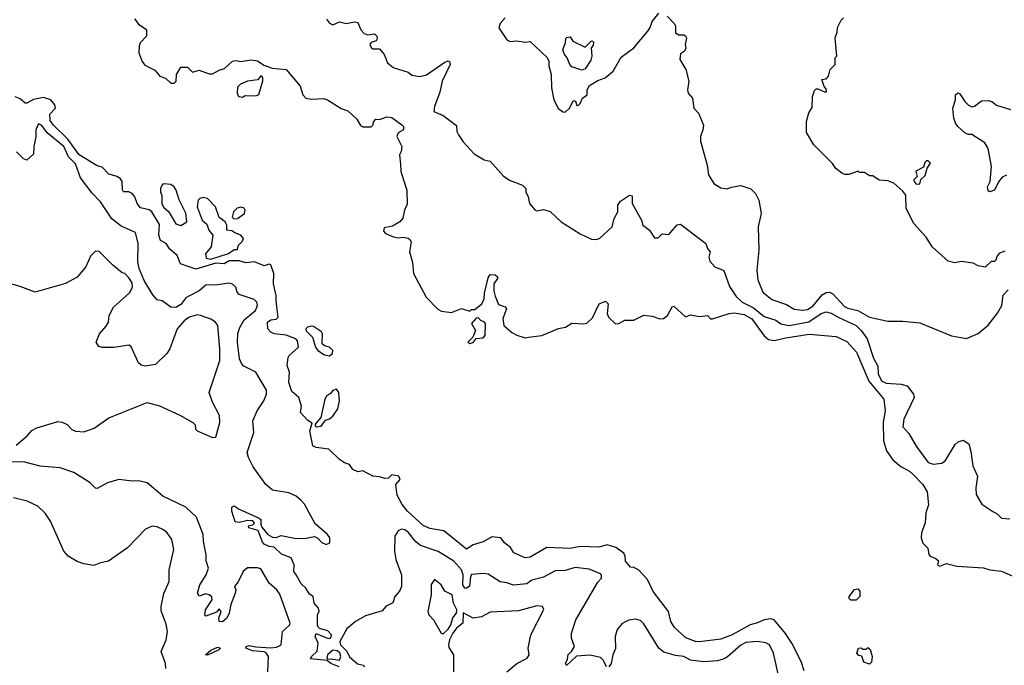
# Model space of a CAD drawing. Extents: x 2239805 to 2396427, y 665731 to 772158.
# Tile 292 of 326: x 2355882 to 2361771, y 744393 to 748253. Entities that reach past the tile are written whole.
import ezdxf

# ---------------------------------------------------------------- set-up
doc = ezdxf.new("R2010")
doc.units = 0

msp = doc.modelspace()

# ---------------------------------------------------------------- linework, layer by layer
at = {"layer": '0CON05XD'}
for points in [[(2356568.3, 748258.3), (2356593.8, 748223.8), (2356640, 748195), (2356640, 748155), (2356603.3, 748115), (2356596.2, 748095), (2356594.3, 748055), (2356615, 748003.3), (2356631.3, 747981.3), (2356690.8, 747950.8), (2356720, 747915), (2356753.8, 747903.8), (2356785, 747873.8), (2356805, 747873.3), (2356817.5, 747885), (2356820, 747925), (2356845, 747970), (2356885, 747970), (2356915, 747940), (2356955, 747952.5), (2357015, 747930), (2357035, 747928.8), (2357075, 747952.5), (2357107.5, 747962.5), (2357155, 748005.8), (2357175, 748009.2), (2357205, 748004), (2357266.7, 748013.3), (2357305, 748008), (2357341.7, 747981.7), (2357393, 747963), (2357475, 747955.6), (2357560, 747855), (2357576.2, 747805), (2357593.3, 747785), (2357625, 747778.1), (2357701.7, 747781.7), (2357722.5, 747775), (2357805, 747722.5), (2357845, 747708), (2357899.3, 747659.3), (2357920.7, 747620.7), (2357935, 747612.5), (2357985, 747613.3), (2357996.1, 747623.9), (2357998.3, 747641.7), (2358011.7, 747658.3), (2358035, 747657.5), (2358077, 747673), (2358107.7, 747667.7), (2358167.5, 747625), (2358176.7, 747615), (2358177.5, 747595), (2358145, 747577.5), (2358137.5, 747555), (2358166.7, 747495), (2358163.3, 747465), (2358153.3, 747445), (2358160.3, 747389.7)], [(2357716.1, 748256.1), (2357735, 748232.5), (2357755, 748223.3), (2357795, 748240), (2357835, 748231.2), (2357885, 748240), (2357905, 748236.2), (2357923, 748193), (2357941.7, 748171.7), (2357965, 748163.3), (2358005, 748168.8), (2358018, 748155), (2358020.7, 748139.3), (2358015, 748127.5), (2357985, 748116.7), (2357976.7, 748105), (2357985, 748086.7), (2357995, 748080), (2358035, 748080), (2358062.5, 748045), (2358082.5, 747995), (2358115, 747967.5), (2358205, 747940), (2358227.5, 747922.5), (2358275, 747913.8), (2358315, 747924), (2358425, 747998.8), (2358445, 748007.5), (2358453, 748003), (2358456.7, 747985), (2358408.8, 747885), (2358395, 747820), (2358362.5, 747735), (2358360, 747705), (2358415, 747680), (2358495, 747620), (2358497.5, 747585), (2358507.5, 747565), (2358533.6, 747523.6), (2358600.7, 747450.7), (2358660, 747415), (2358695, 747406.7), (2358775, 747317.5), (2358815, 747292.5), (2358890, 747265), (2358910, 747245), (2358910, 747225), (2358923.9, 747193.9), (2358931.2, 747155), (2358965, 747114), (2358975, 747110), (2359015, 747118.8), (2359055, 747106.7), (2359120, 747045), (2359235, 746974), (2359301.2, 746941.2), (2359335, 746940), (2359352.3, 746947.7), (2359426.7, 747015), (2359437.5, 747065), (2359460, 747105), (2359460, 747145), (2359475, 747167.5), (2359530, 747205), (2359545, 747200), (2359546, 747155), (2359602, 747055), (2359610, 747025), (2359650, 746995), (2359679.3, 746949.3), (2359700.7, 746949.3), (2359725, 746972.5), (2359765, 746970), (2359815, 747026.2), (2359835, 747031.2), (2359985.6, 746915.6), (2359995.7, 746885), (2360012, 746865), (2360003.2, 746833.2), (2360009.1, 746809.1), (2360040, 746775), (2360093, 746753), (2360127.3, 746657.3), (2360168.3, 746598.3), (2360204, 746565), (2360271, 746531), (2360335, 746478.5), (2360405, 746457.5), (2360435.5, 746435.5), (2360485, 746424.7), (2360602.2, 746447.8), (2360675, 746496.2), (2360705, 746506.7), (2360735, 746499.4), (2360782.4, 746472.4), (2360885, 746425.5), (2360915.5, 746395), (2360950.9, 746345), (2360989.1, 746229.1), (2361015, 746182.5), (2361017.5, 746135), (2361036, 746095), (2361065, 746080), (2361153.6, 746073.6), (2361190, 746065), (2361227.5, 746015), (2361232.5, 745995), (2361170.8, 745865), (2361165, 745820), (2361199.7, 745779.7), (2361245, 745703.8), (2361315, 745606.2), (2361345, 745596.7), (2361397.7, 745602.3), (2361416.7, 745615), (2361477, 745713), (2361495, 745730), (2361525, 745740), (2361558.3, 745718.3), (2361571.7, 745671.7), (2361582.5, 745585), (2361610, 745525), (2361600, 745455), (2361603.6, 745413.6), (2361637, 745357), (2361703.3, 745313.3), (2361729.3, 745299.3), (2361755, 745272.5), (2361805, 745270)], [(2358786.7, 748265), (2358755, 748230), (2358747.5, 748205), (2358795, 748132.5), (2358815, 748122.5), (2358855, 748127.5), (2358905, 748120), (2358935, 748122.5), (2359036.4, 748026.4), (2359046.4, 748006.4), (2359047, 747977), (2359060, 747925), (2359063.3, 747845), (2359077.5, 747775), (2359105, 747720), (2359133, 747703), (2359145, 747700), (2359170, 747725), (2359195, 747770), (2359207, 747767), (2359215, 747740), (2359225, 747742.5), (2359235, 747752.5), (2359247.5, 747785), (2359276.2, 747805), (2359276.7, 747835), (2359290.5, 747859.5), (2359339.3, 747890.7), (2359383.6, 747906.4), (2359432.5, 747945), (2359480.5, 748029.5), (2359555.7, 748084.3), (2359640, 748185), (2359653.9, 748206.1), (2359665, 748242.5), (2359705, 748292.5)], [(2359754.2, 748274.2), (2359797.7, 748227.7), (2359803.8, 748215), (2359804.2, 748174.2), (2359825, 748163.3), (2359855, 748162.5), (2359865, 748157.5), (2359870, 748145), (2359863.3, 748105), (2359866.4, 748083.6), (2359857.5, 748065), (2359835, 748050), (2359830, 748015), (2359866.7, 747955), (2359883.8, 747885), (2359876.7, 747835), (2359880, 747815), (2359906.7, 747785), (2359913.8, 747725), (2359941.2, 747695), (2359972, 747622), (2359968.8, 747595), (2359953.3, 747555), (2359953.6, 747526.4), (2359993, 747383), (2360002.5, 747325), (2360033.6, 747273.6), (2360075, 747247.5), (2360113, 747243), (2360137, 747253), (2360195, 747262.5), (2360255, 747242.5), (2360282.5, 747215), (2360302.5, 747175), (2360316.2, 747095), (2360298.8, 747015), (2360302.9, 746875), (2360291.4, 746755), (2360297.3, 746697.3), (2360326.7, 746625), (2360380.7, 746580.7), (2360468.8, 746551.2), (2360515, 746522.5), (2360565, 746516.9), (2360595, 746520), (2360625, 746541.4), (2360681.8, 746608.2), (2360705, 746622.5), (2360725, 746624.5), (2360745, 746614.4), (2360815, 746539.5), (2360835, 746529.1), (2360895.6, 746515.6), (2360965, 746474), (2361075, 746450), (2361165, 746450), (2361265, 746440), (2361455, 746362.5), (2361545, 746346.7), (2361615, 746376.7), (2361675, 746427.5), (2361730.7, 746499.3), (2361756.7, 746545), (2361763.8, 746606.2), (2361795, 746637.5)], [(2361775, 746870), (2361741.7, 746858.3), (2361728.3, 746841.7), (2361720, 746815), (2361711.7, 746808.3), (2361693, 746807), (2361657, 746773), (2361615, 746782.5), (2361585, 746797.5), (2361515, 746807.5), (2361475, 746800), (2361435, 746810), (2361340, 746895), (2361303, 746953), (2361230, 747035), (2361183.3, 747125), (2361182.5, 747205), (2361165, 747227.5), (2361110, 747275), (2361075, 747290), (2361023, 747293), (2360985, 747320), (2360965, 747320), (2360935, 747340), (2360905, 747340), (2360897.5, 747347.5), (2360841.7, 747328.3), (2360818.3, 747328.3), (2360800, 747335), (2360763.6, 747363.6), (2360743, 747393), (2360632.5, 747505), (2360588.3, 747578.3), (2360587.5, 747645), (2360603, 747697), (2360621.7, 747728.3), (2360623.3, 747795), (2360635, 747830), (2360645, 747840), (2360655, 747840), (2360695, 747822.5), (2360707, 747823), (2360705, 747840), (2360693, 747853), (2360680, 747895), (2360705, 747900), (2360720, 747915), (2360730, 747955), (2360760, 747985), (2360760, 748025), (2360770, 748035), (2360760, 748145), (2360771.7, 748178.3), (2360773, 748207), (2360795, 748250), (2360810, 748265)], [(2359245, 747952.5), (2359185, 747972.5), (2359172.5, 747985), (2359157.5, 748025), (2359139.3, 748049.3), (2359130, 748075), (2359146.7, 748115), (2359148.3, 748141.7), (2359155, 748147.5), (2359175, 748150), (2359190, 748125), (2359265, 748090), (2359300, 748125), (2359307, 748127), (2359315, 748120), (2359311.7, 748098.3), (2359300, 748085), (2359303.8, 748035), (2359297.7, 748012.3), (2359265, 747960), (2359245, 747952.5)], [(2357215, 747790), (2357230.7, 747799.3), (2357295, 747797.5), (2357313, 747807), (2357337, 747887), (2357337, 747907), (2357330, 747915), (2357325, 747917.5), (2357307, 747893), (2357244.2, 747885.8), (2357203, 747867), (2357185, 747850), (2357182.5, 747815), (2357190, 747795), (2357215, 747790)], [(2360575, 744360), (2360555.9, 744415.9), (2360500.6, 744525), (2360463, 744583), (2360393.8, 744665), (2360375, 744671.9), (2360335, 744665.6), (2360295, 744646.5), (2360251.2, 744635), (2360143.8, 744575), (2360075, 744550), (2359945.7, 744534.3), (2359925, 744535.7), (2359866.8, 744556.8), (2359798.5, 744618.5), (2359777.1, 744655), (2359763.3, 744715), (2359670, 744835), (2359637.3, 744907.3), (2359583.6, 744963.6), (2359555, 744977.5), (2359535, 744980), (2359506.2, 745015), (2359503.8, 745045), (2359495, 745063.3), (2359448, 745098), (2359395, 745113.1), (2359345, 745100.6), (2359235, 745103.8), (2359175, 745090.8), (2359035, 745096.7), (2358935, 745039.2), (2358906, 745036), (2358837.5, 745065), (2358817.7, 745097.7), (2358782.5, 745125), (2358760, 745155), (2358705, 745161.2), (2358655, 745132), (2358595, 745113.8), (2358555, 745088.6), (2358418, 745198), (2358335, 745211.5), (2358295, 745230), (2358200.8, 745315), (2358169.2, 745355), (2358140.7, 745410.7), (2358132.5, 745475), (2358156.7, 745505), (2358150, 745525), (2358108.3, 745531.7), (2358087, 745513), (2358065, 745510), (2358035, 745520), (2357995, 745523.8), (2357935, 745556.7), (2357905, 745550), (2357874.5, 745564.5), (2357855, 745593.8), (2357825, 745602.9), (2357795, 745622.9), (2357731.2, 745685), (2357655, 745696), (2357636.2, 745706.2), (2357617.5, 745795), (2357631.7, 745841.7), (2357605, 745857.5), (2357562.5, 745905), (2357567, 745943), (2357550.8, 745995), (2357509.5, 746029.5), (2357491.4, 746085), (2357496.2, 746145), (2357481.2, 746185), (2357487, 746233), (2357493.6, 746246.4), (2357548.8, 746295), (2357543, 746333), (2357533.3, 746345), (2357475, 746366.7), (2357404.2, 746374.2), (2357384.2, 746384.2), (2357365.9, 746405.9), (2357364.6, 746445.4), (2357385, 746458.9), (2357415, 746462.5), (2357427.5, 746475), (2357415, 746570), (2357416.5, 746605), (2357400, 746675), (2357401.9, 746735), (2357385, 746788), (2357375, 746790.8), (2357345, 746782.2), (2357285.8, 746805.8), (2357235, 746800), (2357195, 746811.2), (2357135, 746811.2), (2357105, 746794.2), (2357055, 746797.5), (2356935, 746762.5), (2356843.6, 746793.6), (2356823, 746843), (2356780.5, 746880.5), (2356757.5, 746915), (2356723.9, 746933.9), (2356713.8, 746965), (2356718.3, 747028.3), (2356672.5, 747105), (2356656.7, 747116.7), (2356605, 747128.8), (2356583.8, 747155), (2356570, 747195), (2356554.7, 747214.7), (2356535, 747223.6), (2356503.3, 747225), (2356497.1, 747237.1), (2356495.5, 747285), (2356485, 747302.5), (2356465, 747315.6), (2356415, 747330), (2356375, 747370.8), (2356345, 747378.8), (2356238.1, 747445), (2356169.3, 747539.3), (2356085, 747623.1), (2356065, 747651.2), (2356061.5, 747688.5), (2356095.6, 747724.4), (2356093.1, 747745), (2356067.5, 747775), (2356025, 747788.8), (2355965, 747775.5), (2355924.5, 747754.5), (2355913.8, 747755), (2355885, 747780.8), (2355855, 747792.9)], [(2361785, 747323.8), (2361758.3, 747311.7), (2361736.4, 747283.6), (2361712.5, 747235), (2361685, 747223.3), (2361675, 747230), (2361670, 747255), (2361687.5, 747285), (2361694.2, 747375), (2361674.1, 747484.1), (2361655, 747516.7), (2361576.8, 747566.8), (2361555, 747567.5), (2361535, 747577.5), (2361494.1, 747614.1), (2361480, 747635), (2361468.8, 747665), (2361464, 747725), (2361478.8, 747775), (2361480, 747805), (2361493.6, 747816.4), (2361505, 747810), (2361535, 747763.3), (2361555, 747743.8), (2361577, 747733), (2361593.6, 747736.4), (2361635, 747767.5), (2361675, 747771.2), (2361697.5, 747765), (2361725, 747743.3), (2361807.3, 747717.3)], [(2357793.6, 744383.6), (2357743.9, 744403.9), (2357721.7, 744421.7), (2357621.7, 744431.7), (2357627.5, 744445), (2357661.7, 744478.3), (2357666.7, 744525), (2357650, 744565), (2357655, 744582.5), (2357727, 744553), (2357743, 744557), (2357747.5, 744575), (2357725, 744600), (2357675, 744612.5), (2357669.3, 744619.3), (2357664.2, 744634.2), (2357664, 744695), (2357673, 744717), (2357670, 744735), (2357643.3, 744765), (2357637.5, 744805), (2357615, 744819.2), (2357593.5, 744855), (2357565, 744881.4), (2357535.6, 744935), (2357520.8, 744955), (2357523.1, 744995), (2357505.6, 745035.6), (2357448.2, 745058.2), (2357405, 745100), (2357375, 745103.3), (2357345, 745117.5), (2357335, 745130), (2357308.8, 745198.8), (2357252.5, 745215), (2357250, 745225), (2357255, 745230), (2357277, 745233), (2357287, 745243), (2357276.1, 745256.1), (2357245, 745260), (2357195, 745247.5), (2357170.7, 745250.7), (2357150, 745315), (2357150.7, 745339.3), (2357165, 745346.7), (2357195, 745327.5), (2357315, 745273.3), (2357323.3, 745265), (2357323.3, 745235), (2357330, 745220), (2357366.1, 745176.1), (2357395, 745158.8), (2357415, 745158), (2357445, 745169.2), (2357535, 745150.8), (2357595, 745153.3), (2357645, 745163.3), (2357665, 745153.3), (2357688.3, 745128.3), (2357715, 745115.8), (2357736, 745125), (2357737.5, 745155), (2357723.8, 745175), (2357649.7, 745239.7), (2357586, 745356), (2357565, 745379.2), (2357535, 745404), (2357492.5, 745425), (2357395, 745441.2), (2357354.4, 745474.4), (2357279.1, 745579.1), (2357250, 745635), (2357242.5, 745665), (2357282.9, 745785), (2357276.2, 745855), (2357302.5, 745915), (2357342.9, 745975), (2357358.1, 746015), (2357357.6, 746037.6), (2357295, 746146.7), (2357222.4, 746182.4), (2357207.9, 746197.9), (2357197.1, 746225), (2357184.5, 746325), (2357186.6, 746376.6), (2357197.7, 746412.3), (2357225, 746458.9), (2357292.5, 746515), (2357304.2, 746545), (2357300, 746565), (2357285, 746580), (2357195, 746610), (2357182, 746625), (2357174.3, 746655), (2357155, 746671.9), (2357135, 746678.6), (2357065, 746667.8), (2356995, 746665.5), (2356955, 746633.1), (2356897.3, 746602.7), (2356875, 746590.8), (2356845, 746550), (2356815, 746532.5), (2356785, 746533.8), (2356735, 746573.3), (2356705, 746578.8), (2356678.6, 746608.6), (2356627.1, 746695), (2356596.2, 746765), (2356589.2, 746805), (2356590.4, 746915), (2356575, 746981.2), (2356489.1, 747019.1), (2356433, 747063), (2356365.6, 747165), (2356315, 747216.4), (2356245, 747308.6), (2356215, 747391.9), (2356174.2, 747434.2), (2356145, 747495.4), (2356046.5, 747576.5), (2356015, 747620.8), (2355995, 747630), (2355977.5, 747595), (2355978.6, 747555), (2355965.8, 747495), (2355965, 747450), (2355925, 747412.5), (2355905, 747421.2), (2355863, 747463)], [(2358160.3, 747389.7), (2358162.2, 747345), (2358197.1, 747235), (2358199.1, 747150.9), (2358183.3, 747115), (2358173, 747067), (2358155.9, 747044.1), (2358111.7, 747018.3), (2358061.7, 747008.3), (2358058.3, 746988.3), (2358070, 746975), (2358117.5, 746955), (2358145, 746948.8), (2358175, 746952.5), (2358205, 746947.5), (2358215, 746940), (2358222.5, 746925), (2358213.3, 746865), (2358231.7, 746801.7), (2358237.5, 746735), (2358312.5, 746595), (2358383.6, 746523.6), (2358405, 746510), (2358465, 746502.5), (2358525, 746527.5), (2358575, 746510), (2358585, 746520), (2358605, 746520), (2358646.1, 746553.9), (2358660, 746585), (2358661.7, 746618.3), (2358685, 746710), (2358695, 746730), (2358725, 746727.5), (2358740, 746715), (2358740, 746705), (2358717.5, 746675), (2358717.5, 746632.5), (2358725, 746600), (2358745, 746550), (2358785, 746537.5), (2358793.3, 746525), (2358772.7, 746467.3), (2358778.6, 746425), (2358825, 746383.1), (2358855, 746367.1), (2358905, 746352), (2358925, 746355.8), (2359005, 746364.3), (2359105, 746407.5), (2359145.9, 746414.1), (2359185, 746438), (2359255, 746434), (2359275, 746438.8), (2359308.3, 746471.7), (2359348.8, 746555), (2359385, 746571.2), (2359401.2, 746555), (2359396.4, 746496.4), (2359403.3, 746475), (2359445, 746434.3), (2359465, 746436.2), (2359502.3, 746457.7), (2359555, 746456.2), (2359615, 746486.2), (2359665, 746480), (2359710, 746465), (2359732.3, 746467.7), (2359756.7, 746485), (2359783.8, 746536.2), (2359795, 746540), (2359865, 746476.7), (2359895, 746488.8), (2359947.8, 746477.8), (2359995, 746483.8), (2360014.3, 746464.3), (2360025, 746464), (2360125, 746497.5), (2360155, 746500), (2360215, 746491.5), (2360261.4, 746465), (2360334, 746364), (2360360.9, 746340.9), (2360395, 746335.7), (2360465, 746352.2), (2360605, 746372.2), (2360765, 746358.6), (2360830.3, 746330.3), (2360886.7, 746265), (2360961.8, 746091.8), (2361050, 745985), (2361059.6, 745915), (2361047.4, 745847.4), (2361048.1, 745735), (2361066.2, 745675), (2361105, 745622.5), (2361152.7, 745582.7), (2361203.3, 745555), (2361225, 745536.2), (2361283.3, 745475), (2361310.5, 745430.5), (2361317.7, 745352.3), (2361301.2, 745305), (2361298, 745245), (2361276.2, 745185), (2361273.8, 745155), (2361283.9, 745123.9), (2361313.9, 745093.9), (2361320, 745055), (2361327.5, 745045), (2361362.5, 745032.5), (2361378.3, 745018.3), (2361372, 744995), (2361385, 744986.7), (2361425, 745002.5), (2361486.4, 744986.4), (2361646.4, 744976.4), (2361683.9, 744963.9), (2361755, 744956), (2361817.7, 744927.7)], [(2361245, 747270), (2361265, 747272.5), (2361271.7, 747298.3), (2361298.3, 747321.7), (2361310, 747365), (2361330, 747395), (2361315, 747410), (2361305, 747410), (2361295, 747400), (2361288.3, 747371.7), (2361242.5, 747347.5), (2361250, 747315), (2361230, 747295), (2361232.5, 747285), (2361245, 747270)], [(2356845, 747023.3), (2356882.5, 747045), (2356875.8, 747095.8), (2356835.7, 747175.7), (2356818.8, 747235), (2356806.7, 747255), (2356785, 747268), (2356745, 747272.5), (2356733.6, 747266.4), (2356723.3, 747245), (2356723.6, 747223.6), (2356733, 747203), (2356732.7, 747152.7), (2356745, 747130), (2356773.8, 747103.8), (2356815, 747032.5), (2356845, 747023.3)], [(2357025, 746822.5), (2357130, 746855), (2357165, 746880), (2357185, 746880), (2357190, 746905), (2357212.4, 746927.6), (2357220, 746945), (2357205, 746965.7), (2357168.8, 746978.8), (2357151.7, 746991.7), (2357120, 746995), (2357120, 747025), (2357110, 747045), (2357075, 747070), (2357053.8, 747135), (2357005, 747183.8), (2356979.3, 747190.7), (2356960, 747185), (2356950, 747175), (2356943.8, 747135), (2356973.3, 747055), (2357000.7, 747030.7), (2357013.8, 746995), (2357037.5, 746965), (2357027.5, 746895), (2356993.6, 746853.6), (2356997, 746827), (2357025, 746822.5)], [(2357163, 747063), (2357185, 747063.8), (2357225.8, 747095), (2357230, 747115), (2357225, 747126.7), (2357205, 747132), (2357182.7, 747127.3), (2357160, 747105), (2357153, 747073), (2357163, 747063)], [(2355860.7, 745709.3), (2355927.5, 745765), (2355955, 745797.5), (2355985, 745813.3), (2356109.3, 745850.7), (2356135, 745847.5), (2356165, 745832.5), (2356193.6, 745803.6), (2356215, 745792.5), (2356265, 745790), (2356328.3, 745811.7), (2356416.1, 745873.9), (2356645, 745963.8), (2356717.5, 745945), (2356839.7, 745889.7), (2356916.7, 745845), (2356930.7, 745830.7), (2356933.3, 745805), (2356942.5, 745795), (2357035, 745756.2), (2357055, 745757.5), (2357079.2, 745845), (2357076.1, 745886.1), (2357035, 745966.7), (2357015.8, 746025), (2357078.1, 746215), (2357078.6, 746285), (2357066.7, 746425), (2357052.5, 746445), (2357025, 746463.3), (2356963.9, 746483.9), (2356945, 746488), (2356895.6, 746474.4), (2356865, 746452.5), (2356823.1, 746405), (2356780, 746285), (2356761.7, 746258.3), (2356695, 746192.5), (2356635, 746182.5), (2356608.3, 746188.3), (2356591.7, 746201.7), (2356548.3, 746298.3), (2356537, 746307), (2356445, 746293.3), (2356375, 746292.5), (2356355, 746300), (2356340, 746325), (2356360, 746375), (2356399.3, 746420.7), (2356412.5, 746445), (2356417.5, 746485), (2356442.5, 746535), (2356539.3, 746620.7), (2356557.5, 746655), (2356555, 746680), (2356535, 746710), (2356510, 746735), (2356495, 746740), (2356440, 746785), (2356356.7, 746866.7), (2356335, 746870), (2356305, 746840), (2356277.5, 746775), (2356225, 746713.3), (2356155, 746676.7), (2355975, 746623.3), (2355885, 746657.5), (2355725, 746702.5)], [(2357735, 746244.3), (2357753.2, 746256.8), (2357755.7, 746275), (2357735, 746296), (2357704.4, 746304.4), (2357692, 746315), (2357692.9, 746375), (2357687.4, 746387.4), (2357638.9, 746418.9), (2357625, 746421.9), (2357603.8, 746415), (2357594.2, 746405), (2357595, 746392.5), (2357633.1, 746355), (2357650.6, 746295), (2357664.6, 746274.6), (2357705, 746250), (2357735, 746244.3)], [(2358575, 746317.5), (2358595, 746323.3), (2358613, 746347), (2358655, 746351.2), (2358666.2, 746365), (2358667.5, 746435), (2358662.5, 746445), (2358640, 746455), (2358625, 746470), (2358611.7, 746468.3), (2358583.6, 746436.4), (2358607.5, 746395), (2358592.5, 746355), (2358562.5, 746325), (2358575, 746317.5)], [(2357658.3, 745818.3), (2357685, 745822.5), (2357711.2, 745858.8), (2357735, 745866.7), (2357755, 745883.8), (2357785, 745927.5), (2357793.9, 745973.9), (2357790, 746025), (2357777.5, 746045), (2357755, 746036.2), (2357741.7, 746018.3), (2357717, 746003), (2357707.5, 745985), (2357683.3, 745875), (2357650, 745835), (2357650, 745825), (2357658.3, 745818.3)], [(2357365.8, 744355), (2357369.4, 744445), (2357356.9, 744466.9), (2357345, 744473.3), (2357275, 744479.2), (2357234, 744495), (2357236, 744505), (2357255, 744511.8), (2357293.8, 744503.8), (2357385, 744496.8), (2357418.4, 744501.6), (2357445.4, 744515), (2357453.1, 744595), (2357496.5, 744633.5), (2357499.4, 744645), (2357438.8, 744818.8), (2357419.2, 744845), (2357373.3, 744885), (2357325, 744970), (2357305, 744976.9), (2357245, 744976.2), (2357218.8, 744955), (2357188.3, 744891.7), (2357166.7, 744865), (2357173.8, 744845), (2357170.8, 744825), (2357144, 744756), (2357135.6, 744704.4), (2357121.2, 744675), (2357095, 744653.1), (2357075, 744654.3), (2357072.9, 744677.1), (2357086.7, 744715), (2357075, 744730), (2357059.2, 744710.8), (2356995, 744686.7), (2356988.8, 744695), (2356994, 744725), (2357033.3, 744785), (2357031.7, 744801.7), (2357015.6, 744815.6), (2356995, 744820), (2356955, 744806.2), (2356945.8, 744825), (2356960, 744875), (2356996.4, 744933.6), (2357010.6, 744975), (2356997.6, 745017.6), (2356997, 745053), (2356980.8, 745135), (2356980, 745175), (2356939.7, 745279.7), (2356875, 745339.2), (2356737.5, 745405), (2356643.9, 745483.9), (2356595, 745496.2), (2356555, 745493.8), (2356475, 745503.8), (2356406.4, 745483.6), (2356345, 745450), (2356335, 745452.5), (2356302.5, 745485), (2356206.1, 745546.1), (2356125, 745573.3), (2356005, 745584), (2355905, 745610), (2355764.1, 745605.9)], [(2356756.2, 744375), (2356753.8, 744405), (2356728, 744475), (2356758, 744545), (2356765.8, 744595.8), (2356758.3, 744638.3), (2356728.8, 744718.8), (2356727.5, 744745), (2356745, 744822.5), (2356776.2, 744895), (2356776.7, 744965), (2356803.8, 745085), (2356791.2, 745145), (2356763.3, 745185), (2356742.3, 745202.3), (2356705, 745221.2), (2356673.9, 745226.1), (2356635, 745207.5), (2356527.5, 745095), (2356466, 745054), (2356413.6, 745016.4), (2356365, 745006.7), (2356325, 744990.8), (2356265, 745000), (2356225, 745013.3), (2356172.5, 745045), (2356146.4, 745076.4), (2356066.7, 745255), (2356035, 745302.5), (2355990, 745345), (2355927.5, 745375), (2355845, 745394.2)], [(2359392.5, 744385), (2359372.9, 744422.9), (2359355, 744440.8), (2359295, 744454.4), (2359212.3, 744447.7), (2359151.7, 744391.7), (2359147.5, 744405), (2359159.3, 744430.7), (2359162.3, 744457.7), (2359183.3, 744476.7), (2359200, 744505), (2359183.3, 744555), (2359183.3, 744585), (2359208.8, 744665), (2359339.7, 744890.3), (2359362, 744915), (2359362.3, 744932.3), (2359355, 744941.2), (2359288.7, 744968.7), (2359205, 744977.8), (2359145, 744960), (2359085, 744957.8), (2359015, 744920.5), (2358945, 744901.9), (2358915, 744881.4), (2358835, 744871.9), (2358795, 744887.1), (2358755, 744892.5), (2358685, 744938.6), (2358655, 744942.5), (2358585, 744935.8), (2358577.6, 744922.4), (2358573.2, 744866.8), (2358552.2, 744852.2), (2358544.6, 744854.6), (2358532.7, 744875), (2358533.8, 744933.8), (2358525, 744964), (2358478.6, 745015), (2358385, 745074.4), (2358278.9, 745108.9), (2358251.1, 745131.1), (2358205, 745188.6), (2358185, 745203.1), (2358165, 745208.1), (2358145, 745198), (2358125.6, 745165), (2358124.4, 745075), (2358131.9, 745025), (2358165.7, 744935), (2358166.2, 744865), (2358154.1, 744835.9), (2358126.2, 744805), (2358113, 744767), (2358073.9, 744746.1), (2358050.7, 744719.3), (2357950.5, 744689.5), (2357890, 744655), (2357838, 744612), (2357796.7, 744535), (2357800, 744515), (2357838.8, 744478.8), (2357853.8, 744443.8), (2357901.7, 744401.7), (2357937.5, 744395), (2357942.5, 744385)], [(2358415, 744582), (2358445, 744609.2), (2358461.5, 744635), (2358472.2, 744677.8), (2358494.4, 744705), (2358495.8, 744724.2), (2358476.2, 744765), (2358468, 744815), (2358425.8, 744835.8), (2358402.5, 744875), (2358363.3, 744906.7), (2358343.9, 744876.1), (2358342.7, 744815), (2358323.3, 744715), (2358330, 744695), (2358357.5, 744665), (2358403.3, 744585), (2358415, 744582)], [(2360885, 744782.5), (2360853, 744783), (2360843, 744793), (2360842.5, 744805), (2360875, 744847.5), (2360895, 744850), (2360907, 744837), (2360906.7, 744805), (2360885, 744782.5)], [(2358795, 744354.2), (2358855, 744403.8), (2358917.5, 744435), (2358930, 744455), (2358923.3, 744495), (2358938.8, 744575), (2359017, 744727), (2359010, 744745), (2358975, 744748), (2358865, 744718.6), (2358695, 744711.2), (2358645, 744683.8), (2358595, 744675.8), (2358535, 744706.2), (2358533, 744645), (2358495, 744614.5), (2358472.9, 744585), (2358452.9, 744545), (2358446, 744515), (2358449.2, 744499.2), (2358475.8, 744455), (2358476.2, 744355)], [(2360423.1, 744325), (2360391.4, 744465), (2360365.8, 744515), (2360345, 744528.6), (2360295.5, 744535.5), (2360225, 744528.8), (2360195, 744514.5), (2360115.4, 744444.6), (2360095, 744431.4), (2360055, 744419.4), (2359975, 744414.5), (2359894.6, 744424.6), (2359855, 744446.9), (2359805, 744452.5), (2359735, 744471.9), (2359705.5, 744495.5), (2359615, 744641.2), (2359595, 744661.2), (2359565, 744668.8), (2359525, 744662.5), (2359485, 744642.5), (2359455, 744607.5), (2359443.8, 744565), (2359446.1, 744493.9), (2359428.8, 744455), (2359420, 744405), (2359405, 744383.3)], [(2357005, 744453.8), (2356993.3, 744455), (2357025, 744483.8), (2357065, 744500.8), (2357083.3, 744495), (2357073.3, 744485), (2357005, 744453.8)], [(2357795, 744423.3), (2357803.3, 744446.7), (2357797.1, 744467.1), (2357780.3, 744480.3), (2357755, 744483.8), (2357722.5, 744455), (2357720, 744435), (2357725, 744430), (2357745, 744432.5), (2357795, 744423.3)], [(2360965, 744400), (2360931.7, 744411.7), (2360918.3, 744448.3), (2360901.7, 744451.7), (2360890, 744465), (2360900, 744495), (2360915, 744497.5), (2360925, 744490), (2360945, 744490), (2360955, 744500), (2360968.3, 744488.3), (2360980, 744445), (2360977, 744413), (2360965, 744400)]]:
    msp.add_lwpolyline(points, dxfattribs=at)

doc.saveas('drawing.dxf')
